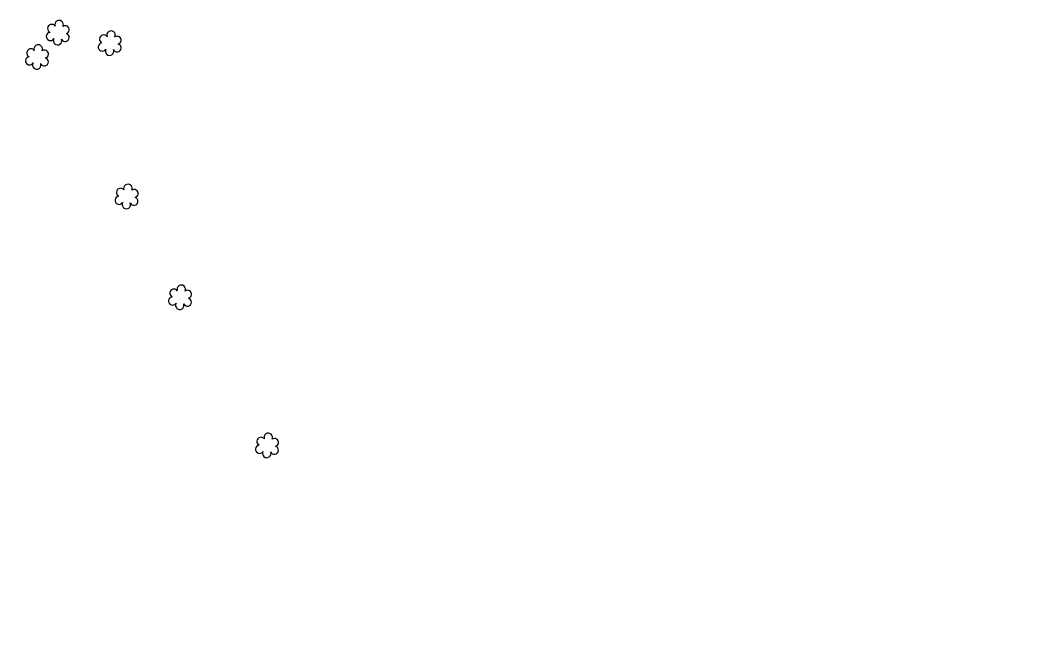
# Model space of a CAD drawing. Extents: x 3040896 to 3051146, y 687568 to 732976.
# Drawn here: x 3049180.4 to 3049417.1, y 700631.2 to 700775 of the extents above; entities that cross this region are included whole.
import ezdxf

# ---------------------------------------------------------------- set-up
doc = ezdxf.new("R2010")
doc.units = 0
for name, color, linetype in [('Exist Horizontal Alignment', 7, 'Continuous'), ('Exist Right of Way Line', 7, 'Continuous'), ('Exist Vegetation Shrub CELL', 7, 'Continuous')]:
    doc.layers.add(name, color=color, linetype=linetype)

msp = doc.modelspace()

# ---------------------------------------------------------------- linework, layer by layer
at = {"layer": 'Exist Horizontal Alignment'}
msp.add_arc((3043661.74, 698719.83), 5730.14, 5.311648, 20.384728, dxfattribs=at)
at = {"layer": 'Exist Right of Way Line'}
for radius, start, end in [(5780.14, 5.311648, 20.384728), (5680.14, 5.31165, 20.38473)]:
    msp.add_arc((3043661.74, 698719.83), radius, start, end, dxfattribs=at)
at = {"layer": 'Exist Vegetation Shrub CELL'}
for p, q in [((3049189.22, 700771.97), (3049189.22, 700771.97)), ((3049201.29, 700769.52), (3049201.29, 700769.52)), ((3049184.38, 700766.32), (3049184.38, 700766.32)), ((3049205.21, 700733.93), (3049205.21, 700733.93)), ((3049217.61, 700710.52), (3049217.61, 700710.52)), ((3049237.83, 700676.12), (3049237.83, 700676.12))]:
    msp.add_line(p, q, dxfattribs=at)
for centre, radius, start, end in [((3049187.74, 700773.1), 0.968, 35.8908, 245.4216), ((3049189.45, 700774.01), 0.99, 334.8391, 200.4717), ((3049190.89, 700772.84), 0.929, 284.4567, 126.0861), ((3049187.42, 700771.26), 0.955, 95.1099, 327.9534), ((3049190.86, 700771.04), 0.937, 204.9913, 73.4601), ((3049199.81, 700770.65), 0.968, 35.8908, 245.4216), ((3049201.52, 700771.56), 0.99, 334.8391, 200.4717), ((3049202.96, 700770.39), 0.929, 284.4567, 126.0861), ((3049184.6, 700768.36), 0.99, 334.8391, 200.4717), ((3049189.09, 700770.29), 0.984, 151.2797, 21.387), ((3049199.49, 700768.82), 0.955, 95.1099, 327.9534), ((3049202.93, 700768.59), 0.937, 204.9913, 73.4601), ((3049182.58, 700765.61), 0.955, 95.1099, 327.9534), ((3049182.89, 700767.44), 0.968, 35.8908, 245.4216), ((3049186.01, 700765.39), 0.937, 204.9913, 73.4601), ((3049186.05, 700767.18), 0.929, 284.4567, 126.0861), ((3049201.16, 700767.84), 0.984, 151.2797, 21.387), ((3049184.25, 700764.63), 0.984, 151.2797, 21.387), ((3049203.72, 700735.05), 0.968, 35.8908, 245.4216), ((3049205.43, 700735.97), 0.99, 334.8391, 200.4717), ((3049206.88, 700734.8), 0.929, 284.4567, 126.0861), ((3049203.4, 700733.22), 0.955, 95.1099, 327.9534), ((3049206.84, 700733), 0.937, 204.9913, 73.4601), ((3049205.08, 700732.24), 0.984, 151.2797, 21.387), ((3049216.13, 700711.65), 0.968, 35.8908, 245.4216), ((3049217.84, 700712.56), 0.99, 334.8391, 200.4717), ((3049219.28, 700711.39), 0.929, 284.4567, 126.0861), ((3049215.81, 700709.82), 0.955, 95.1099, 327.9534), ((3049219.25, 700709.59), 0.937, 204.9913, 73.4601), ((3049217.48, 700708.84), 0.984, 151.2797, 21.387), ((3049238.06, 700678.16), 0.99, 334.8391, 200.4717), ((3049236.03, 700675.41), 0.955, 95.1099, 327.9534), ((3049236.35, 700677.24), 0.968, 35.8908, 245.4216), ((3049239.5, 700676.98), 0.929, 284.4567, 126.0861), ((3049237.7, 700674.43), 0.984, 151.2797, 21.387), ((3049239.47, 700675.19), 0.937, 204.9913, 73.4601)]:
    msp.add_arc(centre, radius, start, end, dxfattribs=at)

doc.saveas('drawing.dxf')
